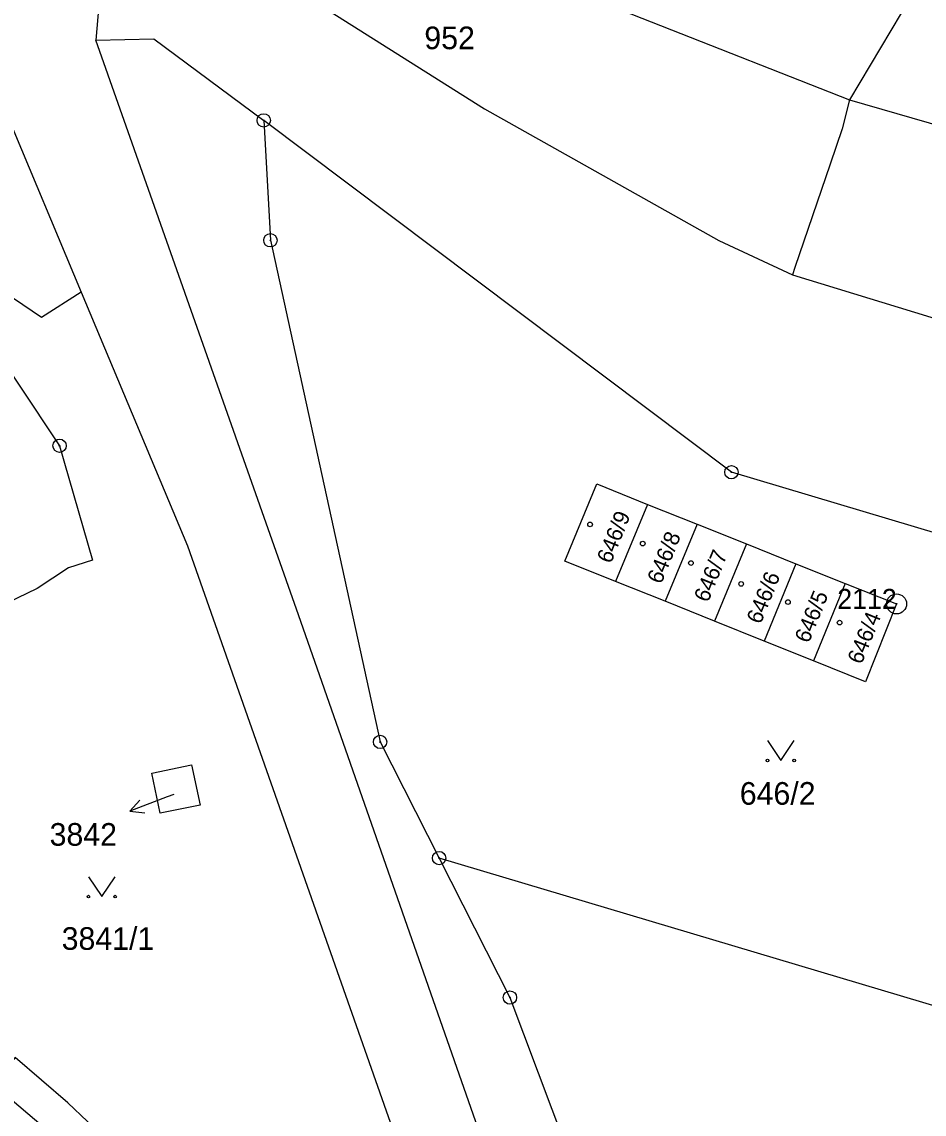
# Model space of a CAD drawing. Extents: x -644096 to -634268, y -1141430 to -1133463.
# Drawn here: x -640011.9 to -639944.1, y -1137889.8 to -1137807.8 of the extents above; entities that cross this region are included whole.
import ezdxf

# ---------------------------------------------------------------- set-up
doc = ezdxf.new("R2010")
doc.units = 0
for name, color, linetype in [('_CIVIL_CONSTRUCTION', 7, 'Continuous'), ('M_Svah_Zarez', 7, 'Continuous'), ('spodek_zarez', 7, 'Continuous'), ('svrsek_osa_sjezdy', 7, 'Continuous'), ('svrsek_osa_VRT', 7, 'Continuous'), ('svrsek_popisy_VRT', 7, 'Continuous'), ('terminal_VRT', 7, 'Continuous')]:
    doc.layers.add(name, color=color, linetype=linetype)

msp = doc.modelspace()

# ---------------------------------------------------------------- linework, layer by layer
at = {"layer": '_CIVIL_CONSTRUCTION'}
for centre, radius in [((-639993.71, -1137815.18), 0.5), ((-639993.71, -1137815.18), 0.0303), ((-639993.21, -1137824.19), 0.5), ((-639993.21, -1137824.19), 0.0303), ((-640009.03, -1137839.62), 0.5), ((-640009.03, -1137839.62), 0.0303), ((-639958.6, -1137841.61), 0.5), ((-639958.6, -1137841.61), 0.0303), ((-639946.2, -1137851.5), 0.75), ((-639946.2, -1137851.5), 0.03), ((-639984.97, -1137861.87), 0.5), ((-639984.97, -1137861.87), 0.0303), ((-639980.54, -1137870.59), 0.5), ((-639980.54, -1137870.59), 0.0303), ((-639975.22, -1137881.07), 0.5), ((-639975.22, -1137881.07), 0.0303)]:
    msp.add_circle(centre, radius, dxfattribs=at)
at = {"layer": 'M_Svah_Zarez'}
for centre in [(-639969.207, -1137845.529), (-639965.257, -1137846.969), (-639961.637, -1137848.429), (-639957.867, -1137849.999), (-639954.357, -1137851.359), (-639950.477, -1137852.909)]:
    msp.add_circle(centre, 0.175, dxfattribs=at)
at = {"layer": 'spodek_zarez'}
msp.add_circle((-638683.068, -1137056.847), 1378.084, dxfattribs=at)
at = {"layer": 'svrsek_osa_sjezdy'}
for points in [[(-639955.89, -1137861.759), (-639954.89, -1137863.26), (-639953.89, -1137861.759)], [(-640006.87, -1137871.989), (-640005.87, -1137873.49), (-640004.87, -1137871.989)]]:
    msp.add_lwpolyline(points, dxfattribs=at)
for centre in [(-639955.89, -1137863.259), (-639953.89, -1137863.259), (-640006.87, -1137873.489), (-640004.87, -1137873.489)]:
    msp.add_circle(centre, 0.1, dxfattribs=at)
at = {"layer": 'svrsek_popisy_VRT'}
for p, q in [((-640000.95, -1137866), (-640003.752, -1137867.075)), ((-640003.752, -1137867.075), (-640002.996, -1137866.249)), ((-640000.45, -1137865.81), (-640000.95, -1137866)), ((-640003.752, -1137867.075), (-640002.637, -1137867.184))]:
    msp.add_line(p, q, dxfattribs=at)
at = {"layer": 'terminal_VRT'}
for p, q in [((-639964.89, -1137844.03), (-639967.29, -1137849.81)), ((-639964.89, -1137844.03), (-639961.18, -1137845.51)), ((-639961.18, -1137845.51), (-639963.57, -1137851.3)), ((-639961.18, -1137845.51), (-639957.47, -1137846.99)), ((-639957.47, -1137846.99), (-639959.86, -1137852.8)), ((-639957.47, -1137846.99), (-639953.76, -1137848.48)), ((-639953.76, -1137848.48), (-639956.14, -1137854.29)), ((-639953.76, -1137848.48), (-639950.05, -1137849.96)), ((-639963.57, -1137851.3), (-639967.29, -1137849.81)), ((-639950.05, -1137849.96), (-639952.43, -1137855.78)), ((-639959.86, -1137852.8), (-639963.57, -1137851.3)), ((-639956.14, -1137854.29), (-639959.86, -1137852.8)), ((-639952.43, -1137855.78), (-639956.14, -1137854.29)), ((-639942.54, -1137881.95), (-639980.54, -1137870.59))]:
    msp.add_line(p, q, dxfattribs=at)
for points in [[(-640076.8, -1137748.96), (-640071.33, -1137752.75), (-640027.34, -1137788.24), (-640023.11, -1137797.35), (-640016.57, -1137812.36), (-640015.58, -1137815.37), (-640014.77, -1137809.32), (-640013.04, -1137814.61), (-640007.4, -1137828.09)], [(-639986.1, -1137769.72), (-639986.14, -1137792.01), (-639985.92, -1137794.04), (-639985.38, -1137795.88), (-639984.64, -1137797.52), (-639983.72, -1137798.77), (-639982.66, -1137799.86), (-639981.15, -1137801.03), (-639979.5, -1137801.89), (-639949.74, -1137813.65)], [(-640005.26, -1137795.91), (-640005.95, -1137805.05), (-640006.31, -1137809.15)], [(-639944.34, -1137803.24), (-639945.07, -1137805.8), (-639949.74, -1137813.65)], [(-639992.09, -1137804.66), (-639989.86, -1137806.27), (-639977.14, -1137814.32), (-639959.55, -1137824.21), (-639954.02, -1137826.79)], [(-640006.31, -1137809.15), (-640001.95, -1137809.05), (-639993.71, -1137815.18)], [(-639961.36, -1137940.41), (-639963.27, -1137934.07), (-639966.3, -1137921.95), (-639971.57, -1137908.16), (-639991.09, -1137852.33), (-640006.31, -1137809.15)], [(-639949.74, -1137813.65), (-639950.29, -1137815.82), (-639951.19, -1137818.47), (-639953.83, -1137826.22), (-639954.02, -1137826.79)], [(-639949.74, -1137813.65), (-639921.3, -1137821.86), (-639921.77, -1137823.5), (-639918.62, -1137824.44), (-639916.45, -1137825.12), (-639900.8, -1137829.82), (-639899.77, -1137826.31), (-639869.83, -1137835.22), (-639867.3, -1137826.82), (-639869.33, -1137826.18), (-639868.7, -1137824.04), (-639875.64, -1137822), (-639876.27, -1137824.14), (-639886.53, -1137821.1), (-639887.72, -1137820.75)], [(-639897.35, -1137859.92), (-639958.6, -1137841.61), (-639993.71, -1137815.18)], [(-639993.71, -1137815.18), (-639993.21, -1137824.19), (-639984.97, -1137861.87), (-639980.54, -1137870.59)], [(-640007.4, -1137828.09), (-640010.38, -1137830), (-640023.96, -1137820.8)], [(-639954.02, -1137826.79), (-639902.74, -1137842.48), (-639900.58, -1137843.12), (-639840.38, -1137860.95), (-639836.49, -1137862.1)], [(-640007.4, -1137828.09), (-639999.42, -1137847.15), (-639972.98, -1137922.4), (-639974.23, -1137924.37), (-639980.72, -1137930.7)], [(-640015.23, -1137830.36), (-640009.03, -1137839.62), (-640006.57, -1137848.22), (-640008.36, -1137848.8), (-640010.72, -1137850.34), (-640016.64, -1137853.21), (-640022.56, -1137856.13), (-640027.48, -1137853.56)], [(-639967.29, -1137849.81), (-639971.1, -1137848.3), (-639968.71, -1137842.48), (-639964.89, -1137844.03)], [(-639950.05, -1137849.96), (-639946.2, -1137851.5), (-639948.53, -1137857.35), (-639952.43, -1137855.78)], [(-639998.49, -1137866.61), (-640001.49, -1137867.23), (-640002.11, -1137864.22), (-639999.12, -1137863.6), (-639998.49, -1137866.61)], [(-639980.54, -1137870.59), (-639975.22, -1137881.07), (-639965.71, -1137906.42), (-639965.33, -1137907.48)], [(-639995.72, -1137905.95), (-639995.84, -1137905.72), (-639997.87, -1137902.27), (-639999.49, -1137899.74), (-640001.15, -1137897.24), (-640003.59, -1137894.08), (-640005.57, -1137891.8), (-640006.94, -1137890.38), (-640008.41, -1137888.98), (-640012.37, -1137885.57), (-640012.89, -1137886.22)], [(-639996.45, -1137935.65), (-639995.12, -1137932.08), (-639994.26, -1137928.83), (-639993.96, -1137926.2), (-639993.82, -1137923.63), (-639993.73, -1137921), (-639994.03, -1137917.72), (-639994.64, -1137915.25), (-639995.63, -1137912.21), (-639996.6, -1137909.89), (-639997.84, -1137907.5), (-640001.54, -1137901.3), (-640003.97, -1137897.73), (-640007.41, -1137893.61), (-640009.07, -1137891.8), (-640013.27, -1137888.23), (-640014.01, -1137887.59)]]:
    msp.add_lwpolyline(points, dxfattribs=at)

# ---------------------------------------------------------------- texts
at = {"layer": '_CIVIL_CONSTRUCTION'}
msp.add_text('2112', height=1.5, dxfattribs=at).set_placement((-639950.649, -1137851.875))
at = {"layer": 'svrsek_osa_VRT'}
for s, p in [('952', (-639981.65, -1137809.835)), ('646/2', (-639957.97, -1137866.585)), ('3842', (-640009.782, -1137869.665)), ('3841/1', (-640008.876, -1137877.485))]:
    msp.add_text(s, height=1.7, dxfattribs=at).set_placement(p)
for s, p in [('646/9', (-639967.644, -1137848.531)), ('646/8', (-639963.864, -1137850.071)), ('646/7', (-639960.354, -1137851.451)), ('646/6', (-639956.404, -1137853.081)), ('646/5', (-639952.794, -1137854.511)), ('646/4', (-639948.834, -1137856.101))]:
    msp.add_text(s, height=1.19, rotation=68, dxfattribs=at).set_placement(p)

doc.saveas('drawing.dxf')
